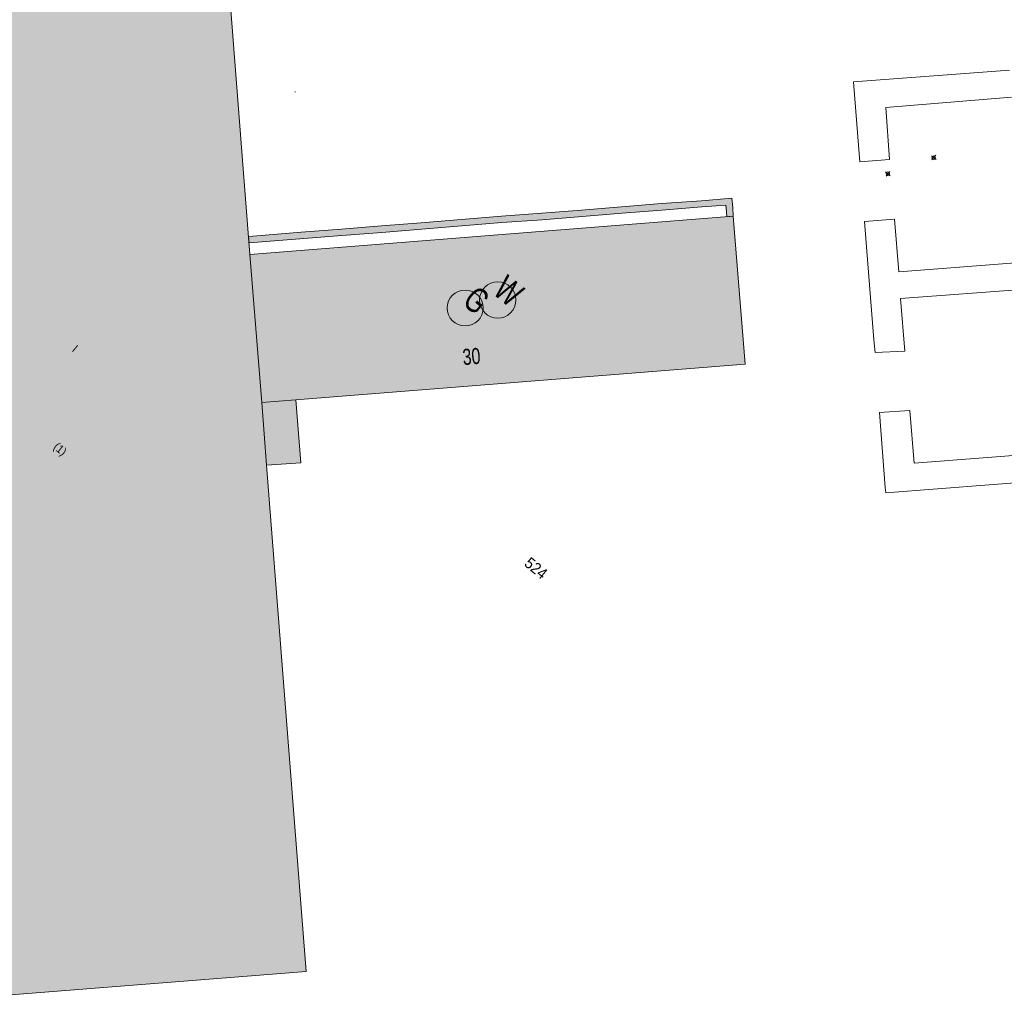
# Model space of a CAD drawing. Header units: metres. Extents: x -740 to 758, y -633 to 854.
# Tile 513 of 656: x -229 to -131, y -81 to 17. Entities that reach past the tile are written whole.
import ezdxf

# ---------------------------------------------------------------- set-up
doc = ezdxf.new("R2010")
doc.units = ezdxf.units.M
doc.header["$MEASUREMENT"] = 0
for name, color, linetype in [('Gas.LOVION', 7, 'Continuous'), ('Gis.LOVION', 7, 'Continuous'), ('Grundkarte.LOVION', 7, 'Continuous'), ('Grundkarte_Text.LOVION', 7, 'Continuous'), ('Strom.LOVION', 7, 'Continuous'), ('StromBemass.LOVION', 7, 'Continuous'), ('Telko.LOVION', 7, 'Continuous'), ('Wasser.LOVION', 7, 'Continuous'), ('wasser_projekt.LOVION', 7, 'Continuous')]:
    doc.layers.add(name, color=color, linetype=linetype)
doc.styles.add('ERSTELLTER_STIL_1', font='arial.ttf')

msp = doc.modelspace()

# ---------------------------------------------------------------- hatches: boundary and pattern name
at = {"layer": 'Grundkarte.LOVION', "linetype": 'Continuous', "lineweight": 18}
for points in [[(-226.54, 34.894), (-227.312, 44.897), (-245.289, 43.464), (-235.492, -80.629), (-200.59, -77.867), (-204.544, -27.447), (-205.008, -21.197), (-206.184, -6.445), (-209.532, 36.261)], [(-158.027, -2.623), (-158.08, -1.771), (-158.172, -0.835), (-161.19, -1.1), (-165.183, -1.372), (-173.158, -2.034), (-177.119, -2.332), (-181.138, -2.637), (-189.113, -3.298), (-193.074, -3.597), (-197.061, -3.927), (-201.08, -4.232), (-205.067, -4.562), (-206.329, -4.656), (-206.266, -5.3), (-205.005, -5.206), (-197.03, -4.545), (-193.037, -4.273), (-181.075, -3.281), (-177.082, -3.008), (-169.108, -2.347), (-165.147, -2.048), (-161.16, -1.718), (-158.753, -1.542), (-158.725, -1.834), (-158.671, -2.686)], [(-204.544, -27.447), (-201.11, -27.2), (-201.606, -20.923), (-156.85, -17.375), (-158.027, -2.623), (-206.184, -6.445), (-205.008, -21.197)]]:
    msp.add_hatch(color=254, dxfattribs=at).paths.add_polyline_path(points)

# ---------------------------------------------------------------- linework, layer by layer
at = {"layer": 'Gas.LOVION', "color": 7, "linetype": 'Continuous', "lineweight": 13}
msp.add_lwpolyline([(-201.708, 9.746), (-201.679, 9.749)], dxfattribs=at)
at = {"layer": 'Gas.LOVION', "color": 5, "linetype": 'Continuous', "lineweight": 18}
msp.add_circle((-184.739, -11.779), 1.791, dxfattribs=at)
at = {"layer": 'Gis.LOVION', "color": 7, "linetype": 'Continuous', "lineweight": 13}
msp.add_lwpolyline([(-201.708, 9.746), (-201.679, 9.749)], dxfattribs=at)
at = {"layer": 'Grundkarte.LOVION', "color": 8, "linetype": 'Continuous', "lineweight": 18}
for points in [[(-226.54, 34.894), (-209.532, 36.261), (-206.184, -6.445), (-205.008, -21.197), (-204.544, -27.447), (-200.59, -77.867), (-235.492, -80.629), (-245.289, 43.464), (-227.312, 44.897)], [(-204.544, -27.447), (-205.008, -21.197), (-206.184, -6.445), (-158.027, -2.623), (-156.85, -17.375), (-201.606, -20.923), (-201.11, -27.2)]]:
    msp.add_lwpolyline(points, close=True, dxfattribs=at)
for points in [[(-130.513, 11.919), (-146.064, 10.753), (-145.523, 4.008), (-145.403, 2.778), (-142.469, 3.006), (-142.829, 8.202), (-130.309, 9.22)], [(-129.057, -7.209), (-141.525, -8.162), (-141.976, -2.945), (-144.968, -3.179), (-144.025, -14.939), (-143.899, -16.227), (-140.928, -16.084), (-141.352, -10.835), (-128.852, -9.908)], [(-127.548, -26.273), (-140.016, -27.226), (-140.44, -21.977), (-143.464, -22.184), (-142.881, -29.664), (-142.829, -30.191), (-127.369, -29.004)]]:
    msp.add_lwpolyline(points, dxfattribs=at)
at = {"layer": 'Grundkarte.LOVION', "color": 7, "linetype": 'Continuous', "lineweight": 13}
msp.add_lwpolyline([(-201.708, 9.746), (-201.649, 9.752)], dxfattribs=at)
msp.add_lwpolyline([(-158.027, -2.623), (-158.671, -2.686), (-158.725, -1.834), (-158.753, -1.542), (-161.16, -1.718), (-165.147, -2.048), (-169.108, -2.347), (-177.082, -3.008), (-181.075, -3.281), (-193.037, -4.273), (-197.03, -4.545), (-205.005, -5.206), (-206.266, -5.3), (-206.329, -4.656), (-205.067, -4.562), (-201.08, -4.232), (-197.061, -3.927), (-193.074, -3.597), (-189.113, -3.298), (-181.138, -2.637), (-177.119, -2.332), (-173.158, -2.034), (-165.183, -1.372), (-161.19, -1.1), (-158.172, -0.835), (-158.08, -1.771)], close=True, dxfattribs=at)
at = {"layer": 'Grundkarte.LOVION', "color": 251, "linetype": 'Continuous', "lineweight": 13}
msp.add_lwpolyline([(-201.606, -20.923), (-201.11, -27.2), (-204.544, -27.447), (-205.008, -21.197)], close=True, dxfattribs=at)
at = {"layer": 'Strom.LOVION', "color": 7, "linetype": 'Continuous', "lineweight": 13}
msp.add_lwpolyline([(-201.708, 9.746), (-201.679, 9.749)], dxfattribs=at)
at = {"layer": 'StromBemass.LOVION', "color": 7, "linetype": 'Continuous', "lineweight": 13}
msp.add_lwpolyline([(-201.708, 9.746), (-201.679, 9.749)], dxfattribs=at)
at = {"layer": 'Telko.LOVION', "color": 7, "linetype": 'Continuous', "lineweight": 13}
msp.add_lwpolyline([(-201.708, 9.746), (-201.679, 9.749)], dxfattribs=at)
at = {"layer": 'Telko.LOVION', "color": 9, "linetype": 'Continuous', "lineweight": 18}
for points in [[(-138.28, 3.386), (-137.814, 3.003)], [(-138.253, 2.96), (-137.857, 3.442)], [(-142.866, 1.77), (-142.4, 1.387)], [(-142.866, 1.77), (-142.4, 1.387)], [(-142.809, 1.347), (-142.426, 1.813)], [(-142.809, 1.347), (-142.426, 1.813)]]:
    msp.add_lwpolyline(points, dxfattribs=at)
for centre in [(-138.054, 3.19), (-142.629, 1.59), (-142.629, 1.59)]:
    msp.add_circle(centre, 0.178, dxfattribs=at)
at = {"layer": 'Wasser.LOVION', "color": 7, "linetype": 'Continuous', "lineweight": 13}
msp.add_lwpolyline([(-201.708, 9.746), (-201.679, 9.749)], dxfattribs=at)
at = {"layer": 'Wasser.LOVION', "color": 94, "linetype": 'Continuous', "lineweight": 18}
msp.add_circle((-181.494, -10.978), 1.81, dxfattribs=at)
at = {"layer": 'wasser_projekt.LOVION', "color": 7, "linetype": 'Continuous', "lineweight": 13}
msp.add_lwpolyline([(-201.708, 9.746), (-201.679, 9.749)], dxfattribs=at)

# ---------------------------------------------------------------- texts
at = {"layer": 'Gas.LOVION', "color": 5, "linetype": 'Continuous', "lineweight": 18, "insert": (-185.161, -11.37), "char_height": 2.48984, "attachment_point": 7, "rotation": 320.58396, "style": 'ERSTELLTER_STIL_1'}
msp.add_mtext('{\\A1;\\W0.71561x;G}', dxfattribs=at)
at = {"layer": 'Grundkarte_Text.LOVION', "color": 7, "linetype": 'Continuous', "lineweight": 13, "attachment_point": 7, "style": 'ERSTELLTER_STIL_1'}
for s, insert, char_height, rotation in [('{\\A1;\\W0.89450x;I}', (-223.981, -16.036), 0.83073, 320.58413), ('{\\A1;\\W0.89450x;(1)}', (-226.005, -25.93), 0.83073, 320.58351), ('{\\A1;\\W0.89449x;524}', (-178.953, -37.392), 1.12433, 320.58386)]:
    msp.add_mtext(s, dxfattribs=dict(at, insert=insert, char_height=char_height, rotation=rotation))
at = {"layer": 'Grundkarte_Text.LOVION', "color": 8, "linetype": 'Continuous', "lineweight": 18, "insert": (-184.937, -17.491), "char_height": 1.60083, "attachment_point": 7, "rotation": 4.57051, "style": 'ERSTELLTER_STIL_1'}
msp.add_mtext('{\\A1;\\W0.71559x;30}', dxfattribs=at)
at = {"layer": 'Wasser.LOVION', "color": 94, "linetype": 'Continuous', "lineweight": 18, "insert": (-182.107, -10.299), "char_height": 2.48984, "attachment_point": 7, "rotation": 320.58396, "style": 'ERSTELLTER_STIL_1'}
msp.add_mtext('{\\A1;\\W0.71561x;W}', dxfattribs=at)

doc.saveas('drawing.dxf')
